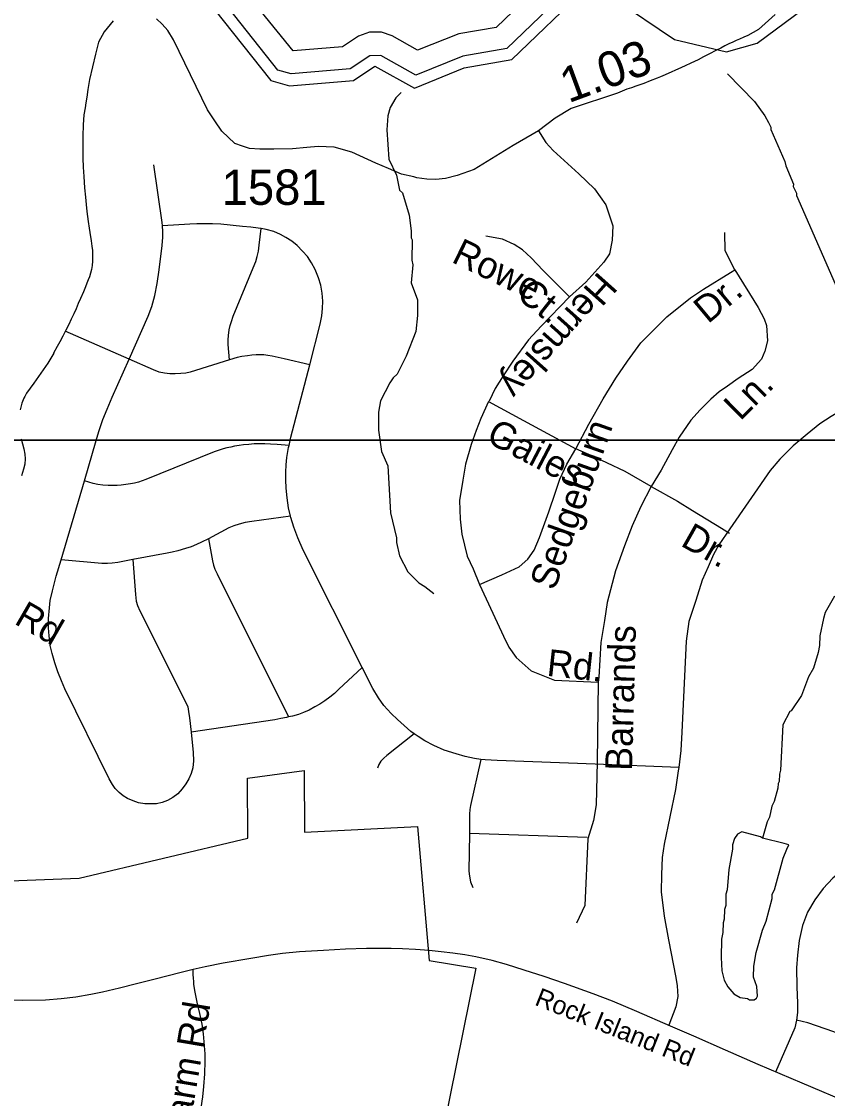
# Model space of a CAD drawing. Extents: x 1383679 to 1536984, y 460658 to 651027.
# Drawn here: x 1403073 to 1405924, y 518428 to 522240 of the extents above; entities that cross this region are included whole.
import ezdxf

# ---------------------------------------------------------------- set-up
doc = ezdxf.new("R2010")
doc.units = 0
for name, color, linetype in [('Default', 7, 'Continuous'), ('Exist Boundary Political City Limit New', 7, 'Continuous'), ('Exist Hydrographic Bay Label', 7, 'Continuous'), ('Exist Hydrographic Buffer Line', 7, 'Continuous'), ('Exist Hydrographic Creek Single Shore', 7, 'Continuous'), ('Exist Hydrographic Misc Water Feature', 7, 'Continuous'), ('Exist Road Non-System Type 51', 7, 'Continuous'), ('Exist Road Non-System Type 51 Label', 7, 'Continuous'), ('Exist Road Secondary Mileage Hundredths English Label', 7, 'Continuous'), ('Exist Road Secondary Type 51 Attributed', 7, 'Continuous'), ('Exist Road Secondary Type 51 Number Label', 7, 'Continuous'), ('Map Preparation Boundary City Limit Buffer Line', 7, 'Continuous'), ('Map Preparation Inset Cut Line', 7, 'Continuous')]:
    doc.layers.add(name, color=color, linetype=linetype)

msp = doc.modelspace()

# ---------------------------------------------------------------- linework, layer by layer
at = {"layer": 'Default'}
msp.add_lwpolyline([(1402878.8, 519192.6), (1403277.5, 519206.9), (1403874.4, 519348.5), (1403872.8, 519560.8), (1404072.9, 519588), (1404074.4, 519370.2), (1404473.8, 519390.4), (1404515.6, 518915.9), (1404680.5, 518888.8), (1404450.1, 517749.6)], dxfattribs=at)
at = {"layer": 'Exist Boundary Political City Limit New'}
msp.add_lwpolyline([(1402878.8, 519192.6), (1403277.5, 519206.9), (1403874.4, 519348.5), (1403872.8, 519560.8), (1404072.9, 519588), (1404074.4, 519370.2), (1404473.8, 519390.4), (1404515.6, 518915.9), (1404680.5, 518888.8), (1404450.1, 517749.6)], dxfattribs=at)
at = {"layer": 'Exist Hydrographic Bay Label'}
msp.add_lwpolyline([(1402374.2, 520824.7), (1402623.6, 520888.6), (1402670.7, 521110.8), (1402842.6, 521425.8), (1402919.6, 521489.9), (1402904.7, 521992.4), (1402976.7, 522273.2), (1403238.7, 522451.7), (1403340.7, 522558), (1403440.7, 522572.5), (1403589.7, 522526.8), (1403638.7, 522476.5), (1403654.7, 522410.6), (1403955.7, 522030.4), (1404021.7, 522012.6), (1404247.7, 522031), (1404323.6, 522082), (1404463.7, 522003.7), (1404639.7, 522075.6), (1404807.7, 522105.1), (1405070.6, 522359.1)], dxfattribs=at)
at = {"layer": 'Exist Hydrographic Buffer Line'}
for points in [[(1404872.8, 522335.3), (1404752.6, 522219), (1404620.7, 522195.8), (1404473.6, 522138.7), (1404384.1, 522188.9), (1404346.3, 522202.3), (1404304.6, 522202.3), (1404265.5, 522188), (1404208.6, 522150.2), (1404034.6, 522136), (1403766.9, 522466.6)], [(1405024.4, 522370.4), (1404790.5, 522144.5), (1404634.6, 522117), (1404468.2, 522050.1), (1404345, 522119), (1404305.4, 522118.8), (1404235.8, 522072.1), (1404027.2, 522055.1), (1403980.6, 522067.6), (1403693.3, 522430.6)]]:
    msp.add_lwpolyline(points, dxfattribs=at)
at = {"layer": 'Exist Hydrographic Creek Single Shore'}
msp.add_lwpolyline([(1405169.7, 522321), (1405383.6, 522175.6), (1405566.7, 522132.5), (1405675.6, 522163.2), (1405903.7, 522332.5)], dxfattribs=at)
at = {"layer": 'Exist Hydrographic Misc Water Feature'}
for points in [[(1405570.3, 522055), (1405666.1, 521957), (1405703, 521906.1), (1405716.4, 521881.9), (1405724.1, 521865.7), (1405723.9, 521857.7), (1405773.5, 521744.6), (1405777.1, 521728.5), (1405803.8, 521664), (1405803.6, 521656), (1405815, 521631.7), (1405814.8, 521623.7), (1405959.7, 521292.6)], [(1404416.8, 521988.7), (1404398, 521969.5), (1404377.3, 521935.9), (1404368.7, 521906.1), (1404365.6, 521856.2), (1404373.3, 521752.1), (1404400.1, 521695.5), (1404410.9, 521643.3), (1404420.8, 521633.1), (1404445.1, 521554.6), (1404451.9, 521498.5), (1404451.3, 521474.5), (1404455.1, 521466.4), (1404453.6, 521394.4), (1404457.3, 521378.3), (1404451.9, 521314.5), (1404474.5, 521254), (1404474.3, 521199), (1404468.2, 521142.2), (1404434.2, 521055), (1404402.8, 520991.8), (1404388.6, 520978.1), (1404376.2, 520960.4), (1404342.8, 520897.1), (1404335.9, 520857.3), (1404336.5, 520793.3), (1404346.9, 520717.2), (1404369.5, 520666.7), (1404378.2, 520500.5), (1404400.3, 520412.1), (1404400, 520396.1), (1404410.9, 520347.9), (1404439.7, 520291.3), (1404478.8, 520252.4), (1404500.6, 520239.9), (1404532, 520215.2)], [(1405949.3, 520205.1), (1405916.8, 520148.1), (1405910.4, 520126.2), (1405897.1, 520064.6), (1405896.3, 520030.6), (1405891.8, 520006.7), (1405874.6, 519951.1), (1405857.9, 519919.6), (1405832.5, 519854.4), (1405796.5, 519800.1), (1405791.3, 519797.1), (1405766.2, 519749.7), (1405758.8, 519589.9), (1405754.4, 519576), (1405753.9, 519550.1), (1405749.7, 519542.1), (1405749.3, 519526.2), (1405736.3, 519478.4), (1405728, 519462.6), (1405719.1, 519422.9), (1405710.8, 519407.1), (1405694.8, 519348.7)], [(1405694.8, 519348.7), (1405687.6, 519353.6), (1405622, 519371.1), (1405605.8, 519363.5), (1405595.4, 519347.7), (1405589, 519325.8), (1405588.7, 519309.8), (1405575.1, 519238.2), (1405569.5, 519166.3), (1405565.2, 519150.5), (1405564.3, 519110.5), (1405560.1, 519096.6), (1405559.2, 519062.6), (1405554.9, 519048.7), (1405554.2, 519014.8), (1405549.7, 518990.9), (1405548.4, 518926.9), (1405551.2, 518878.9), (1405558.6, 518846.7), (1405572.1, 518822.4), (1405593.6, 518798), (1405615.3, 518785.5), (1405641.2, 518780.9), (1405649.1, 518776.7), (1405665, 518776.4), (1405673.2, 518782.2), (1405677.3, 518790.1), (1405674.2, 518824.2), (1405662.8, 518856.4), (1405663.7, 518896.3), (1405672.7, 518944.1), (1405694.5, 519023.6), (1405707.2, 519055.3), (1405728.9, 519134.8), (1405729.2, 519150.8), (1405737.5, 519166.6), (1405768, 519277.8), (1405780.7, 519309.5), (1405787.2, 519325.8), (1405771.2, 519329.7), (1405694.8, 519348.7)]]:
    msp.add_lwpolyline(points, dxfattribs=at)
at = {"layer": 'Exist Road Non-System Type 51'}
for p, q in [((1403454.4, 521045), (1403228.1, 521144.2)), ((1405090.8, 520701.9), (1405034.8, 520727.7)), ((1403213.6, 520334), (1403295.6, 520614)), ((1405398.1, 519599.6), (1405102.1, 519611)), ((1405074.8, 519351.7), (1404657.6, 519365.1))]:
    msp.add_line(p, q, dxfattribs=at)
for points in [[(1403314.2, 522035), (1403308, 521998.7), (1403304.3, 521971.6), (1403300.3, 521951.8), (1403298.1, 521934.6), (1403293.5, 521909), (1403291.7, 521873.7), (1403290.8, 521833.9), (1403290.6, 521792.4), (1403290.7, 521755.5), (1403291.6, 521723.9), (1403293.5, 521691.2), (1403296.5, 521650.5), (1403299.5, 521617.5), (1403302.1, 521592.3), (1403304.8, 521567.7), (1403307, 521549.5), (1403309.5, 521531.5), (1403313, 521508.5), (1403315.4, 521492.9), (1403320, 521463.4), (1403322.4, 521444.7), (1403324, 521428.8), (1403324.6, 521419.2), (1403324.7, 521404.4), (1403324.3, 521391.3), (1403323.1, 521375.7), (1403320.7, 521361.4), (1403317.6, 521348.9), (1403313.7, 521336.4), (1403309.7, 521325.2), (1403304.8, 521313.1), (1403299.6, 521301.1), (1403292.1, 521283.4), (1403282, 521259.5), (1403274.3, 521241.6), (1403266.3, 521223), (1403258, 521204.6), (1403249.5, 521186), (1403240.3, 521167), (1403230.5, 521147.2), (1403219.7, 521126.4), (1403208.5, 521105.5), (1403199.5, 521089.5), (1403186.5, 521066)], [(1404902.2, 521852.5), (1404928.4, 521811.2), (1404953.8, 521783.6), (1405045.2, 521700.7), (1405100.7, 521646.9), (1405140.7, 521591.3), (1405165, 521516.6), (1405163.2, 521466.2), (1405152.8, 521417.6), (1405133.7, 521388.1), (1405069.5, 521316.8), (1405012.2, 521264.7)], [(1403571.8, 521516.4), (1403570.9, 521528.1), (1403541.9, 521732.5)], [(1403454.4, 521045), (1403521.4, 521196.8), (1403534.4, 521231.2), (1403545.1, 521269.9), (1403553.6, 521311.8), (1403560.1, 521360.2), (1403570.9, 521447.4), (1403573.1, 521476.4), (1403573.1, 521496.9), (1403571.8, 521516.4)], [(1403921.1, 521506.5), (1403910.5, 521508.4), (1403884.9, 521511.5), (1403855.1, 521514.6), (1403778.2, 521521.8), (1403749.5, 521523.8), (1403726.9, 521523.8), (1403694.1, 521523.8), (1403668.5, 521522.8), (1403571.8, 521516.4)], [(1403809.2, 521042.2), (1403804.1, 521095.9), (1403804.1, 521113), (1403805.4, 521128.3), (1403808.4, 521148.5), (1403811.5, 521163.2), (1403815.8, 521177.8), (1403822.5, 521196.2), (1403893.4, 521368), (1403902.6, 521390), (1403907.5, 521408.3), (1403911.1, 521427.2), (1403914.2, 521448.1), (1403921.1, 521506.5)], [(1404092.9, 521024.5), (1404130, 521167.9), (1404136.1, 521197.7), (1404138.2, 521224.3), (1404139.2, 521249.9), (1404137.1, 521277.7), (1404132.1, 521306.3), (1404123.9, 521333), (1404111.6, 521361.8), (1404099.2, 521385.3), (1404084.9, 521407.9), (1404067.4, 521427.4), (1404047.9, 521446.8), (1404029.5, 521462.2), (1404007.9, 521475.6), (1403989.5, 521485.8), (1403965.9, 521496.1), (1403939.2, 521503.2), (1403921.1, 521506.5)], [(1405012.2, 521264.7), (1404918.5, 521358.5), (1404876.8, 521403.7), (1404845.5, 521431.5), (1404816, 521450.6), (1404774.4, 521469.7), (1404715.3, 521480.1)], [(1405596.4, 521361.3), (1405562.8, 521427.5), (1405561, 521492.8)], [(1405034.8, 520727.7), (1405080.7, 520814.1), (1405131.3, 520904.2), (1405175.4, 520977.8), (1405216.8, 521037.6), (1405264.6, 521102), (1405355.6, 521193.9), (1405440.1, 521262), (1405486.1, 521292.3), (1405581.7, 521351.2), (1405596.4, 521361.3)], [(1405596.4, 521361.3), (1405679.6, 521227), (1405700.7, 521187.5), (1405709, 521163.6), (1405711.7, 521109.3), (1405702.5, 521072.5), (1405691.5, 521044.9), (1405658.4, 521008.2), (1405608.8, 520976), (1405570.2, 520949.3), (1405541.7, 520929.1), (1405512.3, 520902.4), (1405473.7, 520865.6), (1405440.6, 520828.8), (1405399.7, 520768.1), (1405374.9, 520724), (1405336.3, 520651.3), (1405300.4, 520593.4)], [(1405012.2, 521264.7), (1404911.4, 521161.7), (1404867.3, 521113.5), (1404811, 521037.6), (1404777, 520985.2), (1404748.5, 520940.1), (1404727.3, 520896)], [(1406808.5, 521197.4), (1406799.9, 521199.9), (1406741.9, 521209.2), (1406681.6, 521213.8), (1406629.4, 521210.3), (1406574.9, 521201.1), (1406528.4, 521186), (1406485, 521166.4), (1405937.6, 520841.2), (1405896.9, 520816.1), (1405853.1, 520778.6), (1405803.1, 520737.9), (1405756.1, 520691), (1405721.8, 520650.3), (1405579.2, 520443.9)], [(1403187.4, 521066), (1403166.6, 521030.6), (1403116.8, 520959.1), (1403091.3, 520924.2), (1403084.8, 520912.2), (1403081.7, 520906.5), (1403073.9, 520889.1), (1403069, 520864.7)], [(1403295.6, 520614), (1403337.4, 520756.7), (1403347.1, 520789), (1403361.1, 520830.9), (1403376.1, 520867.5), (1403394.5, 520909.5), (1403454.4, 521045)], [(1403809.2, 521042.2), (1403670.5, 520999), (1403654.5, 520995.4), (1403636.8, 520993.7), (1403617.1, 520992.8), (1403598.5, 520992.8), (1403578.9, 520994.6), (1403560.2, 520999), (1403539.9, 521007), (1403454.4, 521045)], [(1404092.9, 521024.5), (1404002.1, 521046.1), (1403981.6, 521050.6), (1403960.4, 521055), (1403944.4, 521057.7), (1403930.1, 521059.4), (1403916.8, 521059.4), (1403903.4, 521059.4), (1403888.4, 521058.6), (1403872.4, 521056.8), (1403852.8, 521054.1), (1403835.9, 521050.6), (1403809.2, 521042.2)], [(1404019.9, 520739), (1404026.4, 520767.9), (1404092.9, 521024.5)], [(1404725.5, 520895), (1404698.7, 520834), (1404681.5, 520792.5), (1404664.2, 520742.5), (1404643.5, 520673.4), (1404634.9, 520616.5), (1404622.8, 520544), (1404624.5, 520478.4), (1404631.4, 520424.9), (1404650.4, 520347.2), (1404671.1, 520302.4), (1404693.5, 520247.1)], [(1404725.5, 520895), (1404848.6, 520827.9), (1405034.8, 520727.7)], [(1403072.7, 520762.1), (1403081.5, 520726.6), (1403085.2, 520707.7), (1403086.8, 520692.1), (1403085.2, 520672.7), (1403080.1, 520654.8), (1403072.9, 520631.4)], [(1404019.9, 520739), (1403977.2, 520742.9), (1403954.2, 520743.7), (1403934.2, 520744.3), (1403913.4, 520744.3), (1403896.2, 520744.3), (1403876.9, 520742.9), (1403859, 520741.5), (1403843.2, 520739.3), (1403826.8, 520736.5), (1403813.9, 520733.6), (1403800.2, 520730.8), (1403786.6, 520727.2), (1403773.1, 520722.9), (1403754.4, 520716.4), (1403513, 520619), (1403500.1, 520614), (1403487.2, 520609.7), (1403472.9, 520606.1), (1403458.6, 520603.2), (1403442.1, 520600.4), (1403426.4, 520598.2), (1403412, 520597.5), (1403396.9, 520596.8), (1403379.8, 520597.5), (1403361.1, 520598.9), (1403343.2, 520601.1), (1403327.4, 520604.7), (1403295.6, 520614)], [(1404025.4, 520488.5), (1404018.2, 520518.7), (1404013.1, 520553.6), (1404009, 520587.4), (1404007.9, 520617.2), (1404007.9, 520644.8), (1404009, 520670.5), (1404012.1, 520696.1), (1404018.2, 520732), (1404019.9, 520739)], [(1404693.5, 520247.1), (1404772.9, 520281.6), (1404833.3, 520309.3), (1404864.3, 520336.9), (1404886.7, 520367.9), (1404905.7, 520412.8), (1404938.5, 520504.3), (1404962.7, 520573.3), (1404978.2, 520619.9), (1405002.3, 520673.4), (1405034.8, 520727.7)], [(1405300.4, 520593.4), (1405208.5, 520646.7), (1405144.2, 520678), (1405090.8, 520701.9)], [(1405300.4, 520593.4), (1405264.5, 520523.3), (1405233.5, 520454.2), (1405205.9, 520383.5), (1405174.8, 520295.4), (1405145.5, 520183.3), (1405135.2, 520119.4), (1405123.1, 520041.7), (1405116.2, 519919.2), (1405113.8, 519901.6)], [(1405300.4, 520593.4), (1405393.7, 520541.9), (1405446.7, 520509.1), (1405550.1, 520446.1), (1405577.8, 520428.4)], [(1404025.4, 520488.5), (1403887.8, 520469.3), (1403864, 520466), (1403843.6, 520460.9), (1403825, 520454.9), (1403806.4, 520447.3), (1403734.4, 520409.1)], [(1404278.4, 519953.1), (1404069.5, 520368.9), (1404051, 520412), (1404036.6, 520449.9), (1404026.4, 520483.8), (1404025.4, 520488.5)], [(1405579.2, 520443.9), (1405540.4, 520387.6), (1405521.6, 520353.2), (1405502.9, 520309.3), (1405480.9, 520262.4), (1405459, 520190.5), (1405434, 520115.4), (1405424.6, 520046.6), (1405409, 519724.4), (1405405.9, 519658.7), (1405398.1, 519599.6)], [(1403734.4, 520409.1), (1403710.6, 520396.5), (1403692, 520388), (1403673.4, 520380.4), (1403653.9, 520374.4), (1403625.9, 520366), (1403606.4, 520360.9), (1403588.6, 520357.5), (1403467.4, 520335.2)], [(1403734.4, 520409.1), (1403748.8, 520331.2), (1403752.1, 520315.2), (1403757.2, 520301.6), (1403765.8, 520284.7), (1404018, 519777.9)], [(1403673.1, 519723.8), (1403680.6, 519651.8), (1403681.8, 519622.8), (1403679.6, 519598), (1403673.1, 519577.5), (1403665.6, 519559.2), (1403654.9, 519540.9), (1403641.9, 519523.8), (1403625.8, 519505.4), (1403608.6, 519492.5), (1403590.2, 519482.8), (1403570.9, 519475.3), (1403550.5, 519471), (1403530, 519469.9), (1403509.6, 519471), (1403487, 519474.2), (1403468.6, 519480.7), (1403448.2, 519489.3), (1403433.1, 519499), (1403419.1, 519510.8), (1403405.2, 519524.8), (1403395.5, 519538.8), (1403383.6, 519559.2), (1403226.6, 519877.7), (1403214.8, 519905.7), (1403201.9, 519937.9), (1403191.1, 519969.2), (1403181.4, 520002.5), (1403175, 520030.5), (1403170.6, 520064.9), (1403168.5, 520092.9), (1403168.5, 520126.2), (1403171.8, 520163.9), (1403175, 520190.8), (1403182.5, 520224.2), (1403196.5, 520275.8), (1403213.6, 520334)], [(1403467.4, 520335.2), (1403414.1, 520325.3), (1403393.8, 520321.9), (1403377.6, 520321.1), (1403357.4, 520321.1), (1403213.6, 520334)], [(1403467.4, 520335.2), (1403476.2, 520211.2), (1403478.4, 520187.6), (1403483.8, 520172.5), (1403492.4, 520154.2), (1403650.5, 519835.8), (1403661.2, 519814.2), (1403664.5, 519797), (1403667.8, 519774.4), (1403673.1, 519723.8)], [(1404693.5, 520247.1), (1404740.1, 520145.3), (1404778.1, 520064.2), (1404797, 520024.5), (1404822.9, 519988.2), (1404876.8, 519941.3), (1404959.1, 519908.7), (1405113.8, 519901.6)], [(1404278.4, 519953.1), (1404196.2, 519876.2), (1404180.1, 519861.6), (1404164.1, 519848.4), (1404145.9, 519835.3), (1404128.4, 519823.6), (1404110.8, 519813.4), (1404090.4, 519802.4), (1404071.4, 519793.7), (1404053.1, 519787.1), (1404031.9, 519781.2), (1404018, 519777.9)], [(1404462.2, 519718.8), (1404451, 519726.9), (1404426.4, 519747.4), (1404402.9, 519768.9), (1404381.2, 519790.5), (1404355.6, 519818.2), (1404336.1, 519845.8), (1404315.6, 519878.7), (1404278.4, 519953.1)], [(1405113.8, 519901.6), (1405109.6, 519618.9), (1405106.7, 519467), (1405096.8, 519411.6), (1405076.9, 519346.2), (1405065.6, 519110.5), (1405037.2, 519048)], [(1404018, 519777.9), (1404010.6, 519776.2), (1403991, 519772.5), (1403969.8, 519768.1), (1403673.1, 519723.8)], [(1404462.2, 519718.8), (1404365.5, 519641.8), (1404355.1, 519632.7), (1404344.9, 519621.2), (1404337.4, 519609.8), (1404332.2, 519597.2)], [(1404698.4, 519628), (1404675.6, 519630.5), (1404642.9, 519637.7), (1404611, 519646.9), (1404569, 519660.2), (1404532.1, 519676.7), (1404500.2, 519693), (1404476.6, 519708.4), (1404462.2, 519718.8)], [(1404698.4, 519628), (1404661.9, 519464.4), (1404659.4, 519450.3), (1404658.5, 519433.8), (1404657.6, 519365.1)], [(1405102.1, 519611), (1404755.6, 519624.3), (1404713.6, 519626.3), (1404698.4, 519628)], [(1405398.1, 519599.6), (1405396.4, 519586.8), (1405387.1, 519521.1), (1405346.4, 519327.2), (1405340.1, 519280.2), (1405337, 519220.8), (1405336.5, 519159), (1405346.4, 519072.7), (1405362.1, 518988.5), (1405387.6, 518856.3), (1405393.1, 518826.3), (1405394.6, 518788.1), (1405387.6, 518751.5), (1405362.9, 518687)], [(1404657.6, 519365.1), (1404656.1, 519232.7), (1404657.6, 519214.4), (1404661.9, 519194.6), (1404670.1, 519173.9)], [(1406298.6, 519344.4), (1406120.9, 519301.9), (1406070.9, 519287.4), (1406023.4, 519265), (1405981.2, 519238.7), (1405943.1, 519207), (1405908.9, 519170.2), (1405879.9, 519130.6), (1405853.5, 519087.2), (1405836.4, 519039.7), (1405824.5, 518987), (1405817.9, 518934.3), (1405815.2, 518889.5), (1405816.6, 518822.3), (1405817.9, 518764.3), (1405817.9, 518731.4), (1405815.2, 518705.1)], [(1406013, 518406.5), (1405835.1, 518481.2), (1405679.4, 518547.5), (1405563.8, 518598.1), (1405451.2, 518647.7), (1405369.1, 518684), (1405250, 518734.9), (1405164.3, 518771.5), (1405095.5, 518798.4), (1404994, 518834.1), (1404921.7, 518859.1), (1404851.3, 518882.2), (1404789.5, 518901.7), (1404738.2, 518915.5), (1404680.3, 518928.9), (1404641.7, 518935.8), (1404599.5, 518942), (1404557.5, 518947), (1404515.6, 518951.3), (1404467.5, 518955.4), (1404421.5, 518957.7), (1404380.5, 518958.4), (1404341.1, 518958.8), (1404293.6, 518958.2), (1404219.7, 518955.6), (1404142.2, 518951.7), (1404056.7, 518946.1), (1403997, 518940.5), (1403946.9, 518933.6), (1403884.9, 518923.5), (1403787.1, 518906.7), (1403723.1, 518893.4), (1403681.1, 518883.7), (1403638.7, 518873.8), (1403541.8, 518848.4), (1403480, 518832.8), (1403420.2, 518817.4), (1403359.9, 518804.2), (1403318.6, 518795.4), (1403265.4, 518786.3), (1403213.9, 518779.7), (1403158.3, 518775.4), (1403078.2, 518774.1), (1403015.6, 518775.3)], [(1403708.9, 518394), (1403714.3, 518432.8), (1403717.8, 518469.4), (1403721.9, 518514.6), (1403723.1, 518559.6), (1403722.9, 518586.1), (1403719.1, 518628.3), (1403716.7, 518656.9), (1403712, 518691), (1403704.4, 518728), (1403694.7, 518768.2), (1403686.6, 518809.4), (1403682.4, 518832.4), (1403682.4, 518841.8), (1403682, 518853.8), (1403681.1, 518866.6), (1403681.1, 518883.7)], [(1405815.2, 518705.1), (1405808.6, 518677.4), (1405741.1, 518521.2)], [(1406187.5, 518559.6), (1405947, 518662.9), (1405854.9, 518695.8), (1405815.2, 518705.1)]]:
    msp.add_lwpolyline(points, dxfattribs=at)
at = {"layer": 'Exist Road Secondary Type 51 Attributed'}
for points in [[(1405739.2, 522264.6), (1405680.5, 522211.6), (1405642.8, 522190.7), (1405628.7, 522184.8), (1405612.8, 522176.9), (1405600.9, 522173.1), (1405589.1, 522167.2), (1405576, 522160.5), (1405561.7, 522153.3), (1405546.8, 522145.8), (1405532.1, 522138.2), (1405505.1, 522124.1), (1405486.3, 522114.3), (1405467.3, 522104.6), (1405440.7, 522091.9), (1405421.1, 522082.8), (1405408.6, 522077.1), (1405384.9, 522066.3), (1405373.4, 522061.1), (1405350.3, 522050.9), (1405333.4, 522043.6), (1405322.5, 522039.1), (1405297.5, 522029.2), (1405274.8, 522020.9), (1405246.6, 522010.7), (1405230.6, 522005.1), (1405214.1, 522000.3), (1405181.7, 521986.6), (1405017.6, 521932.4), (1404961.1, 521897.2), (1404902.2, 521852.5)], [(1403397.8, 522242.5), (1403366.3, 522203.7), (1403345.7, 522166.3), (1403334.8, 522124.5), (1403314.2, 522035)], [(1404902.2, 521852.5), (1404812.9, 521800.6), (1404674.3, 521715.4), (1404614.9, 521694.9), (1404573.1, 521684.6), (1404538.7, 521680.9), (1404507.2, 521681.7), (1404471.4, 521686.6), (1404461.3, 521689.7), (1404417, 521698.8), (1404372.1, 521719.2), (1404326.5, 521738.9), (1404241.5, 521777.7), (1404179.6, 521794.8), (1404123.1, 521796.8), (1404082.7, 521793.5), (1404032, 521789.3), (1403966.5, 521787.4), (1403916.3, 521787.3), (1403880.2, 521790.7), (1403855.1, 521798.2), (1403828.5, 521808.4), (1403781.9, 521851.9), (1403756.8, 521888.7), (1403730.9, 521926.8), (1403611.5, 522175.2), (1403591.2, 522207.5), (1403570.7, 522230.4), (1403550.3, 522249.4)]]:
    msp.add_lwpolyline(points, dxfattribs=at)
at = {"layer": 'Map Preparation Boundary City Limit Buffer Line'}
msp.add_lwpolyline([(1402878.8, 519192.6), (1403277.5, 519206.9), (1403874.4, 519348.5), (1403872.8, 519560.8), (1404072.9, 519588), (1404074.4, 519370.2), (1404473.8, 519390.4), (1404515.6, 518915.9), (1404680.5, 518888.8), (1404450.1, 517749.6)], dxfattribs=at)
msp.add_lwpolyline([(1402878.8, 519192.6), (1403277.5, 519206.9), (1403874.4, 519348.5), (1403872.8, 519560.8), (1404072.9, 519588), (1404074.4, 519370.2), (1404473.8, 519390.4), (1404515.6, 518915.9), (1404680.5, 518888.8), (1404450.1, 517749.6)], dxfattribs=at)
at = {"layer": 'Map Preparation Inset Cut Line'}
for points in [[(1458567.8, 520758.2), (1396051.8, 520758.2), (1396051.8, 564142.2), (1458567.8, 564142.2), (1458567.8, 520758.2)], [(1446195.4, 477316), (1383679.3, 477316), (1383679.3, 520758.2), (1458567.8, 520758.2), (1458567.8, 493672.2), (1446195.4, 493672.2), (1446195.4, 477316)]]:
    msp.add_lwpolyline(points, dxfattribs=at)

# ---------------------------------------------------------------- texts
at = {"layer": 'Default'}
msp.add_text('Rock Island Rd', height=65.617, rotation=338.1948, dxfattribs=at).set_placement((1404885.2, 518759.9))
at = {"layer": 'Exist Road Non-System Type 51 Label'}
for s, rotation, p in [('Rowe', 333.9142, (1404590.7, 521390)), ('Hermsley', 228.2761, (1405116.1, 521358.1)), ('Ct.', 321.6469, (1404819, 521265.1)), ('Dr.', 39.8575, (1405501.7, 521167.5)), ('Ln.', 44.8621, (1405615.7, 520823.9)), ('Gailes', 332.3369, (1404712.3, 520754)), ('Sedgeburn', 70.5175, (1404958.9, 520222.2)), ('Windygap Rd', 330.0049, (1402524, 520410.1)), ('Dr.', 330.5244, (1405401.1, 520386.1)), ('Barrands', 88.422, (1405232.9, 519586.4)), ('Rd.', 353.7775, (1404928.8, 519924)), ('Knox Farm Rd', 80.4252, (1403606, 517953.6))]:
    msp.add_text(s, height=95, rotation=rotation, dxfattribs=at).set_placement(p)
at = {"layer": 'Exist Road Secondary Mileage Hundredths English Label'}
msp.add_text('1.03', height=125, rotation=20.2428, dxfattribs=at).set_placement((1405008, 521949.9))
at = {"layer": 'Exist Road Secondary Type 51 Number Label'}
msp.add_text('1581', height=125, dxfattribs=at).set_placement((1403781.1, 521590.8))

doc.saveas('drawing.dxf')
